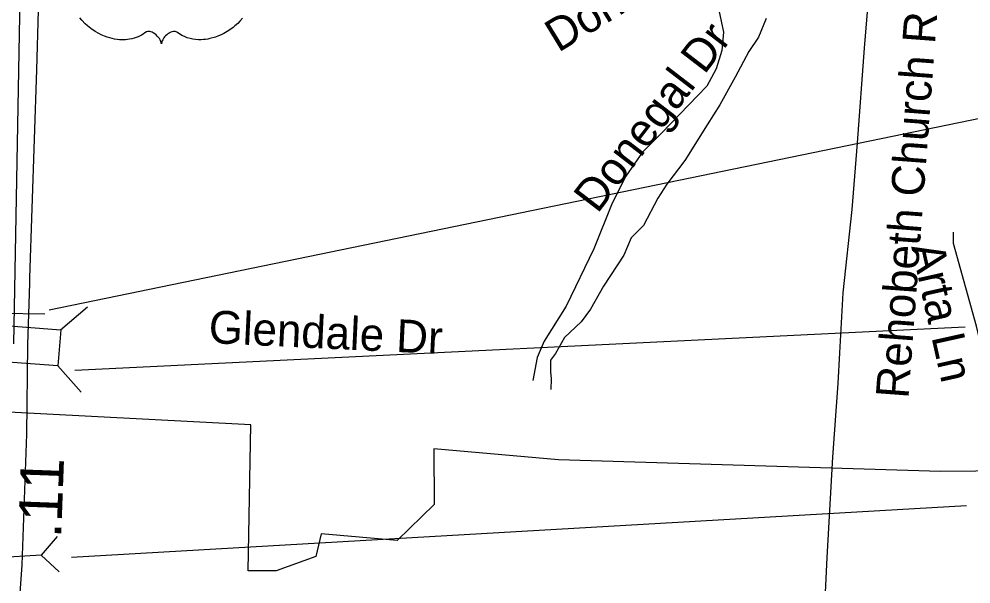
# Model space of a CAD drawing. Extents: x 1662474 to 1856135, y 779280 to 917889.
# Drawn here: x 1755580 to 1758338, y 822502 to 824140 of the extents above; entities that cross this region are included whole.
import ezdxf

# ---------------------------------------------------------------- set-up
doc = ezdxf.new("R2010")
doc.units = 0
for name, color, linetype in [('Exist Boundary Political City Limit New', 7, 'Continuous'), ('Exist Hydrographic Creek Single Shore', 7, 'Continuous'), ('Exist Road Non-System Structure Non-Sys NCDOT Attributed CELL', 7, 'Continuous'), ('Exist Road Non-System Structure Non-Sys NCDOT Number Label', 7, 'Continuous'), ('Exist Road Non-System Type 51', 7, 'Continuous'), ('Exist Road Non-System Type 51 Label', 7, 'Continuous'), ('Exist Road Primary US Divided Attributed', 7, 'Continuous'), ('Exist Road Primary US Shield CELL', 7, 'Continuous'), ('Exist Road Primary US Structure Pipe CELL', 7, 'Continuous'), ('Exist Road Primary US Structure Pipe Number Label', 7, 'Continuous'), ('Exist Road Secondary Mileage Tenths English Label', 7, 'Continuous'), ('Exist Road Secondary Structure Ovrhead Sign CELL', 7, 'Continuous'), ('Exist Road Secondary Structure Ovrhead Sign Number Label', 7, 'Continuous'), ('Exist Road Secondary Type 51 Attributed', 7, 'Continuous'), ('Exist Road Secondary Type 51 Label', 7, 'Continuous'), ('Map Preparation Boundary City Limit Buffer Line', 7, 'Continuous')]:
    doc.layers.add(name, color=color, linetype=linetype)

msp = doc.modelspace()

# ---------------------------------------------------------------- linework, layer by layer
at = {"layer": 'Exist Boundary Political City Limit New'}
msp.add_lwpolyline([(1758657.9, 822831.7), (1758249.9, 822827.8), (1757142.9, 822862), (1756781.6, 822893.8), (1756782.8, 822732.1), (1756675, 822628.2), (1756455.5, 822647.5), (1756440.1, 822582.1), (1756324.6, 822539.8), (1756243.8, 822539.8), (1756251.5, 822963), (1755031.2, 823027.2)], dxfattribs=at)
at = {"layer": 'Exist Hydrographic Creek Single Shore'}
msp.add_lwpolyline([(1757744.2, 824141.2), (1757722.2, 824087.4), (1757694.4, 824046.2), (1757655.2, 823971.7), (1757610.4, 823891.6), (1757574, 823833.6), (1757509.1, 823729.9), (1757456.9, 823660.9), (1757431.1, 823620.8), (1757389.1, 823541.8), (1757353.2, 823505.8), (1757332.2, 823454.9), (1757273.1, 823365.7), (1757235.1, 823298.8), (1757208.4, 823262.2), (1757160, 823216.6), (1757133.8, 823170.4), (1757119.9, 823150.7), (1757119.4, 823117.4), (1757121.5, 823097.2), (1757120.4, 823065.9)], dxfattribs=at)
at = {"layer": 'Exist Road Non-System Structure Non-Sys NCDOT Attributed CELL'}
for p, q in [((1755700.4, 823238.5), (1755778.4, 823305.6)), ((1755692.6, 823134), (1755759.9, 823057.9))]:
    msp.add_line(p, q, dxfattribs=at)
msp.add_lwpolyline([(1755475.8, 823255.8), (1755700.5, 823239), (1755692.6, 823134), (1755467.9, 823150.8)], close=True, dxfattribs=at)
at = {"layer": 'Exist Road Non-System Structure Non-Sys NCDOT Number Label'}
msp.add_line((1755741.9, 823122.2), (1758320.8, 823247.5), dxfattribs=at)
at = {"layer": 'Exist Road Non-System Type 51'}
for points in [[(1757480.5, 824390.4), (1757564.5, 824259.9), (1757607.8, 824165.4), (1757621.1, 824101.6), (1757615.9, 824048.9), (1757599.6, 823995.9), (1757572.6, 823945.7), (1757441.4, 823808.7), (1757385.8, 823753.6), (1757338.2, 823684.5), (1757297.9, 823606.1), (1757245.1, 823474), (1757164.8, 823307.9), (1757101.2, 823206.4), (1757081, 823159.1), (1757068.6, 823092.4)], [(1758382.1, 823075.6), (1758373.9, 823164.9), (1758354, 823249.7), (1758287.6, 823489), (1758287.6, 823521.6)]]:
    msp.add_lwpolyline(points, dxfattribs=at)
at = {"layer": 'Exist Road Primary US Divided Attributed'}
msp.add_line((1755607.4, 825612.7), (1755563.6, 823197.9), dxfattribs=at)
msp.add_lwpolyline([(1755580.3, 822435), (1755588.6, 822557.5), (1755602.6, 822936.1), (1755605.4, 823195.1), (1755611.5, 823374.2), (1755610.6, 823390.1), (1755631.7, 823993.1), (1755655.8, 824853.5), (1755667.7, 825633.6), (1755670.7, 825694)], dxfattribs=at)
at = {"layer": 'Exist Road Primary US Shield CELL'}
msp.add_lwpolyline([(1756227.6, 824142.5), (1756219.8, 824133.9), (1756213.4, 824127.5), (1756205.2, 824120.1), (1756200.1, 824116), (1756193, 824110.6), (1756183.2, 824104.1), (1756173.5, 824098.5), (1756165.3, 824094.3), (1756158, 824091.1), (1756148.6, 824087.5), (1756132.9, 824083.2), (1756127.2, 824082), (1756120.4, 824081), (1756114.1, 824080.4), (1756107.9, 824080), (1756099.7, 824080), (1756091.4, 824080.6), (1756083.6, 824081.8), (1756075.5, 824083.5), (1756067.1, 824086), (1756059.4, 824089), (1756051.6, 824092.8), (1756038.5, 824101.1), (1756034.7, 824103.1), (1756032.5, 824103.7), (1756027.4, 824103.9), (1756022.7, 824102.9), (1756017.8, 824101), (1756014.8, 824099.4), (1756010.9, 824096.8), (1756007.9, 824094.5), (1756004.2, 824091), (1756001.7, 824088.1), (1755999.8, 824085.9), (1755996.1, 824080), (1755994.8, 824077.2), (1755993.4, 824073.7), (1755992.2, 824068.4), (1755990.5, 824075), (1755988.6, 824079.4), (1755986.3, 824083.2), (1755984, 824086.5), (1755980.3, 824090.8), (1755976.9, 824094), (1755972.9, 824097.3), (1755968.7, 824099.9), (1755965.2, 824101.6), (1755962.1, 824102.8), (1755958.3, 824103.7), (1755955.1, 824104), (1755952.6, 824103.9), (1755949, 824103.1), (1755944.2, 824099.7), (1755939.7, 824096.5), (1755934.7, 824093.4), (1755928.8, 824090.3), (1755924.5, 824088.3), (1755919.3, 824086.3), (1755913.3, 824084.3), (1755906.8, 824082.6), (1755900.1, 824081.3), (1755894.2, 824080.3), (1755887.8, 824079.8), (1755882.1, 824079.6), (1755876.1, 824079.6), (1755870.6, 824080.1), (1755864.1, 824080.6), (1755856.1, 824081.8), (1755849.4, 824083.3), (1755842.4, 824085.2), (1755835.2, 824087.5), (1755827.4, 824090.4), (1755817.8, 824094.6), (1755811.1, 824098.1), (1755800.4, 824104.2), (1755788, 824112.8), (1755778.6, 824120.4), (1755771.8, 824126.6), (1755761.7, 824136.9), (1755755.7, 824143.6)], dxfattribs=at)
at = {"layer": 'Exist Road Primary US Structure Pipe CELL'}
for p, q in [((1755689.8, 822639.9), (1755644.3, 822585.6)), ((1755644.3, 822585.6), (1755476, 822575.4)), ((1755696.1, 822537.3), (1755644.3, 822585.6))]:
    msp.add_line(p, q, dxfattribs=at)
at = {"layer": 'Exist Road Primary US Structure Pipe Number Label'}
msp.add_line((1755732.2, 822579.4), (1758324.6, 822729.2), dxfattribs=at)
at = {"layer": 'Exist Road Secondary Structure Ovrhead Sign CELL'}
msp.add_line((1755527.9, 823287.5), (1755654.3, 823285.3), dxfattribs=at)
at = {"layer": 'Exist Road Secondary Structure Ovrhead Sign Number Label'}
msp.add_line((1755666.7, 823296.8), (1758514.6, 823884.2), dxfattribs=at)
at = {"layer": 'Exist Road Secondary Type 51 Attributed'}
msp.add_lwpolyline([(1758091.6, 824978.2), (1758081, 824760.7), (1758071.7, 824582.2), (1758028.9, 824055.4), (1758008.6, 823781.4), (1757992.8, 823587.8), (1757966.5, 823346.1), (1757957.4, 823171.9), (1757952.6, 823082.9), (1757936.5, 822870.1), (1757920.1, 822578.3), (1757911.5, 822395.7), (1757897.5, 822178.5), (1757877.7, 822038.4), (1757858.9, 821961.2), (1757774.7, 821727.5), (1757729.6, 821598.1), (1757679, 821419.2), (1757646.4, 821298.8), (1757590.2, 821100), (1757533.3, 820911.2), (1757496.7, 820771.5)], dxfattribs=at)
at = {"layer": 'Map Preparation Boundary City Limit Buffer Line'}
msp.add_lwpolyline([(1758657.9, 822831.7), (1758249.9, 822827.8), (1757142.9, 822862), (1756781.6, 822893.8), (1756782.8, 822732.1), (1756675, 822628.2), (1756455.5, 822647.5), (1756440.1, 822582.1), (1756324.6, 822539.8), (1756243.8, 822539.8), (1756251.5, 822963), (1755031.2, 823027.2)], dxfattribs=at)

# ---------------------------------------------------------------- texts
at = {"layer": 'Exist Road Non-System Type 51 Label'}
for s, rotation, p in [('Donegal Ct', 31.3431, (1757142.2, 824041.6)), ('Donegal Dr', 52.4775, (1757255.6, 823573.5)), ('Arta Ln', 282.6019, (1758164.5, 823480.3)), ('Glendale Dr', 357.2676, (1756127.8, 823200.8))]:
    msp.add_text(s, height=95, rotation=rotation, dxfattribs=at).set_placement(p)
at = {"layer": 'Exist Road Secondary Mileage Tenths English Label'}
msp.add_text('.11', height=125, rotation=87.8951, dxfattribs=at).set_placement((1755701.7, 822633.6))
at = {"layer": 'Exist Road Secondary Type 51 Label'}
msp.add_text('Rehobeth Church Rd', height=95, rotation=85.7171, dxfattribs=at).set_placement((1758156.6, 823037.9))

doc.saveas('drawing.dxf')
